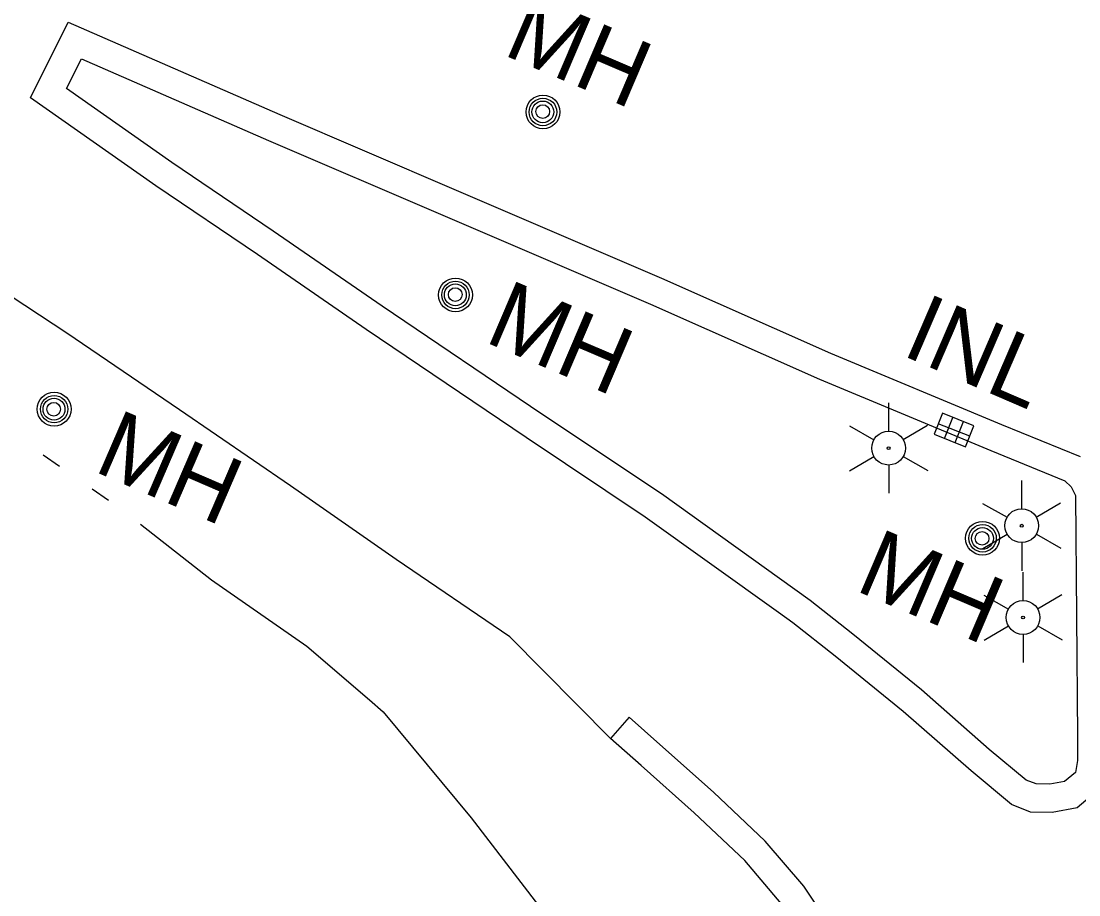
# Model space of a CAD drawing. Extents: x 589250 to 1188077, y 162953 to 363065.
# Drawn here: x 593753.7 to 593847.5, y 185482.2 to 185559.6 of the extents above; entities that cross this region are included whole.
import ezdxf

# ---------------------------------------------------------------- set-up
doc = ezdxf.new("R2010")
doc.units = 0
for name, color, linetype in [('E_DRN', 7, 'Continuous'), ('E_DRN_Text', 7, 'Continuous'), ('E_LTG', 7, 'Continuous'), ('E_RDWY', 7, 'Continuous'), ('E_RDWY_C_and_G', 7, 'Continuous'), ('E_UTL_MH', 7, 'Continuous'), ('E_UTL_MH_Text', 7, 'Continuous'), ('E_WTR_FlowLine', 7, 'Continuous')]:
    doc.layers.add(name, color=color, linetype=linetype)

msp = doc.modelspace()

# ---------------------------------------------------------------- linework, layer by layer
at = {"layer": 'E_DRN'}
for p, q in [((593835.393, 185524.865), (593834.657, 185523.006)), ((593838.183, 185523.761), (593835.393, 185524.865)), ((593837.814, 185522.831), (593835.025, 185523.936)), ((593835.587, 185522.638), (593836.323, 185524.497)), ((593836.517, 185522.27), (593837.253, 185524.129)), ((593837.446, 185521.902), (593838.183, 185523.761)), ((593834.657, 185523.006), (593837.446, 185521.902))]:
    msp.add_line(p, q, dxfattribs=at)
at = {"layer": 'E_LTG'}
for p, q in [((593830.593, 185525.783), (593830.607, 185523.283)), ((593827.14, 185523.763), (593829.313, 185522.526)), ((593831.911, 185522.54), (593834.068, 185523.803)), ((593827.163, 185519.763), (593829.321, 185521.026)), ((593831.919, 185521.04), (593834.091, 185519.803)), ((593830.624, 185520.283), (593830.639, 185517.783)), ((593842.401, 185518.905), (593842.415, 185516.405)), ((593838.948, 185516.885), (593841.12, 185515.648)), ((593843.718, 185515.662), (593845.876, 185516.925)), ((593838.971, 185512.885), (593841.129, 185514.148)), ((593842.432, 185513.405), (593842.446, 185510.905)), ((593843.727, 185514.162), (593845.899, 185512.925)), ((593842.519, 185510.771), (593842.534, 185508.271)), ((593839.067, 185508.752), (593841.239, 185507.514)), ((593843.837, 185507.529), (593845.995, 185508.791)), ((593839.09, 185504.752), (593841.248, 185506.014)), ((593843.846, 185506.029), (593846.018, 185504.791)), ((593842.551, 185505.271), (593842.565, 185502.771))]:
    msp.add_line(p, q, dxfattribs=at)
for centre, radius in [((593830.616, 185521.783), 1.5), ((593830.616, 185521.783), 0.125), ((593842.423, 185514.905), 1.5), ((593842.423, 185514.905), 0.125), ((593842.542, 185506.771), 1.5), ((593842.542, 185506.771), 0.125)]:
    msp.add_circle(centre, radius, dxfattribs=at)
at = {"layer": 'E_RDWY'}
for p, q in [((593757.739, 185531.981), (593746.036, 185539.644)), ((593767.737, 185525.163), (593757.739, 185531.981)), ((593777.584, 185518.45), (593767.737, 185525.163)), ((593786.928, 185511.9), (593777.584, 185518.45)), ((593797.027, 185505.055), (593786.928, 185511.9)), ((593805.941, 185496.055), (593797.027, 185505.055))]:
    msp.add_line(p, q, dxfattribs=at)
at = {"layer": 'E_RDWY_C_and_G'}
for p, q in [((593754.497, 185552.84), (593757.847, 185559.52)), ((593757.847, 185559.52), (593776.615, 185551.346)), ((593757.699, 185553.648), (593759.02, 185556.282)), ((593759.02, 185556.282), (593775.623, 185549.051)), ((593767.043, 185547.097), (593757.699, 185553.648)), ((593765.625, 185545.038), (593754.497, 185552.84)), ((593776.615, 185551.346), (593792.057, 185544.725)), ((593775.623, 185549.051), (593791.072, 185542.427)), ((593776.042, 185541.01), (593767.043, 185547.097)), ((593774.631, 185538.946), (593765.625, 185545.038)), ((593792.057, 185544.725), (593810.486, 185536.842)), ((593791.072, 185542.427), (593809.487, 185534.551)), ((593785.688, 185534.351), (593776.042, 185541.01)), ((593784.278, 185532.286), (593774.631, 185538.946)), ((593810.486, 185536.842), (593825.467, 185530.182)), ((593799.861, 185524.788), (593785.688, 185534.351)), ((593809.487, 185534.551), (593824.479, 185527.885)), ((593798.469, 185522.711), (593784.278, 185532.286)), ((593825.467, 185530.182), (593840.636, 185523.88)), ((593824.479, 185527.885), (593839.682, 185521.57)), ((593810.462, 185517.73), (593799.861, 185524.788)), ((593840.636, 185523.88), (593847.595, 185521.023)), ((593809.041, 185515.673), (593798.469, 185522.711)), ((593839.682, 185521.57), (593846.241, 185518.877)), ((593846.241, 185518.877), (593846.813, 185518.358)), ((593846.813, 185518.358), (593847.178, 185517.591)), ((593822.301, 185509.253), (593810.462, 185517.73)), ((593847.178, 185517.591), (593847.376, 185496.199)), ((593820.845, 185507.221), (593809.041, 185515.673)), ((593823.649, 185508.263), (593822.301, 185509.253)), ((593827.44, 185505.297), (593823.649, 185508.263)), ((593822.109, 185506.294), (593820.845, 185507.221)), ((593825.882, 185503.342), (593822.109, 185506.294)), ((593833.523, 185500.358), (593827.44, 185505.297)), ((593831.909, 185498.448), (593825.882, 185503.342)), ((593839.548, 185495.066), (593833.523, 185500.358)), ((593837.925, 185493.164), (593831.909, 185498.448)), ((593807.593, 185497.93), (593805.941, 185496.055)), ((593810.338, 185495.512), (593807.593, 185497.93)), ((593808.679, 185493.642), (593805.941, 185496.055)), ((593815.074, 185491.283), (593810.338, 185495.512)), ((593847.376, 185496.199), (593847.383, 185494.096)), ((593842.812, 185492.364), (593839.548, 185495.066)), ((593813.383, 185489.441), (593808.679, 185493.642)), ((593847.383, 185494.096), (593847.184, 185493.035)), ((593841.524, 185490.185), (593837.925, 185493.164)), ((593847.184, 185493.035), (593846.231, 185492.244)), ((593843.692, 185492.017), (593842.812, 185492.364)), ((593844.908, 185491.992), (593843.692, 185492.017)), ((593846.231, 185492.244), (593844.908, 185491.992)), ((593819.671, 185486.946), (593815.074, 185491.283)), ((593849.475, 185491.688), (593847.331, 185489.908)), ((593843.192, 185489.526), (593841.524, 185490.185)), ((593847.331, 185489.908), (593845.119, 185489.487)), ((593817.858, 185485.219), (593813.383, 185489.441)), ((593845.119, 185489.487), (593843.192, 185489.526)), ((593823.093, 185482.945), (593819.671, 185486.946)), ((593821.101, 185481.428), (593817.858, 185485.219)), ((593827.714, 185476.091), (593823.093, 185482.945))]:
    msp.add_line(p, q, dxfattribs=at)
at = {"layer": 'E_UTL_MH'}
for centre, radius in [((593799.964, 185551.574), 1.5), ((593799.962, 185551.57), 1.217), ((593799.949, 185551.577), 0.968), ((593799.942, 185551.604), 0.605), ((593792.205, 185535.357), 1.5), ((593792.203, 185535.354), 1.217), ((593792.19, 185535.361), 0.968), ((593792.183, 185535.387), 0.605), ((593756.606, 185525.238), 1.5), ((593756.608, 185525.235), 1.217), ((593756.597, 185525.226), 0.968), ((593756.57, 185525.23), 0.605), ((593838.949, 185513.789), 1.5), ((593838.951, 185513.786), 1.217), ((593838.939, 185513.777), 0.968), ((593838.912, 185513.781), 0.605)]:
    msp.add_circle(centre, radius, dxfattribs=at)
at = {"layer": 'E_WTR_FlowLine'}
for p, q in [((593755.622, 185521.197), (593757.071, 185520.186)), ((593759.97, 185518.163), (593761.42, 185517.152)), ((593764.256, 185515.045), (593770.566, 185510.109)), ((593770.566, 185510.109), (593779.029, 185504.223)), ((593779.029, 185504.223), (593784.567, 185499.458)), ((593784.567, 185499.457), (593785.801, 185498.395)), ((593785.801, 185498.395), (593793.605, 185489.016)), ((593793.605, 185489.016), (593799.553, 185481.243))]:
    msp.add_line(p, q, dxfattribs=at)

# ---------------------------------------------------------------- texts
at = {"layer": 'E_DRN_Text'}
msp.add_text('INL', height=6, rotation=336.6633, dxfattribs=at).set_placement((593831.641, 185530.077))
at = {"layer": 'E_UTL_MH_Text'}
for rotation, p in [(336.8916, (593796.285, 185556.703)), (336.8916, (593794.642, 185531.259)), (336.63105, (593759.986, 185519.789)), (336.8916, (593827.516, 185509.219))]:
    msp.add_text('MH', height=6, rotation=rotation, dxfattribs=at).set_placement(p)

doc.saveas('drawing.dxf')
